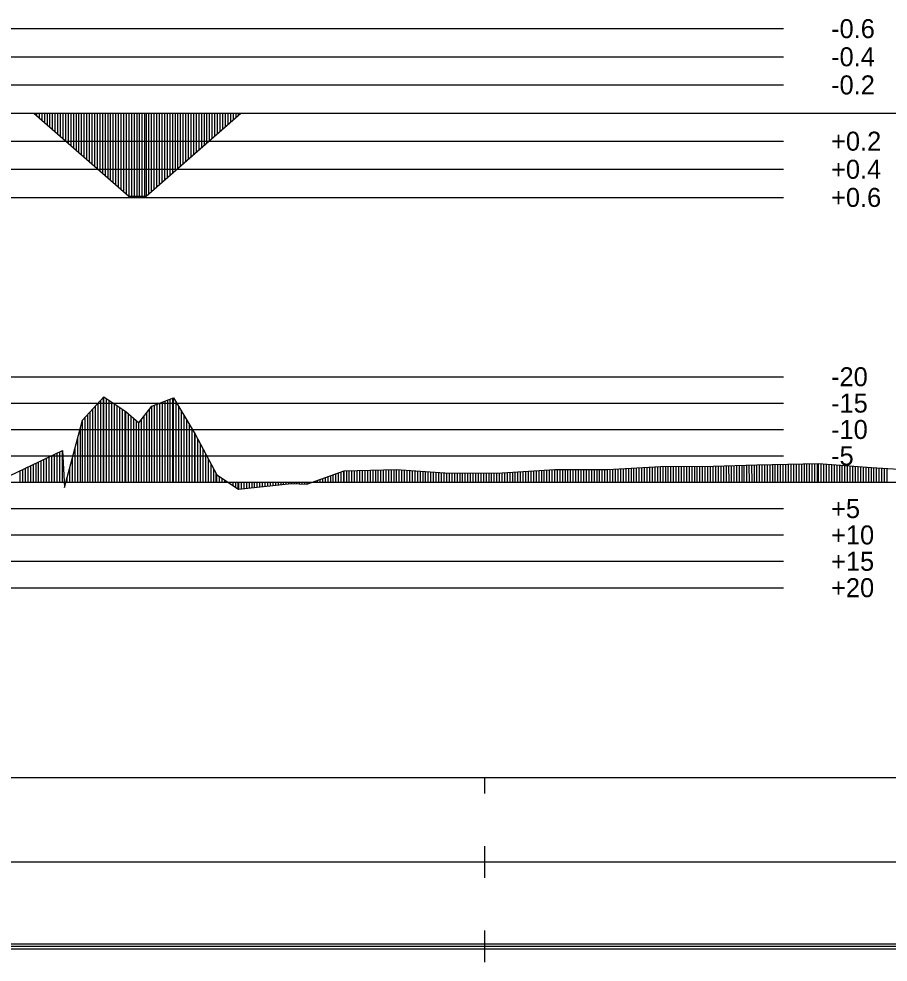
# Model space of a CAD drawing. Extents: x 2 to 10148, y 0 to 380.
# Drawn here: x 6955.5 to 7037.9, y 196.5 to 285.9 of the extents above; entities that cross this region are included whole.
import ezdxf

# ---------------------------------------------------------------- set-up
doc = ezdxf.new("R2010")
doc.units = 0
for name, color, linetype in [('POSUN_CARA', 7, 'Continuous'), ('POSUN_RASTR', 7, 'Continuous'), ('POSUN_TEXT', 7, 'Continuous'), ('RYCHL_RASTR', 7, 'Continuous'), ('ZRYCHL_CARA', 7, 'Continuous'), ('ZRYCHL_RASTR', 7, 'Continuous'), ('ZRYCHL_TEXT', 7, 'Continuous')]:
    doc.layers.add(name, color=color, linetype=linetype)

msp = doc.modelspace()

# ---------------------------------------------------------------- linework, layer by layer
at = {"layer": 'POSUN_CARA'}
for p, q in [((6961.531, 247.869), (6963.574, 250.088)), ((6963.281, 242), (6963.281, 249.769)), ((6963.531, 242), (6963.531, 250.041)), ((6963.574, 250.088), (6965.647, 248.69)), ((6963.574, 242), (6963.574, 250.088)), ((6963.824, 242), (6963.824, 249.919)), ((6964.074, 242), (6964.074, 249.75)), ((6964.324, 242), (6964.324, 249.582)), ((6968.116, 249.212), (6970.181, 249.991)), ((6969.116, 242), (6969.116, 249.59)), ((6969.366, 242), (6969.366, 249.684)), ((6969.616, 242), (6969.616, 249.778)), ((6969.866, 242), (6969.866, 249.873)), ((6970.116, 242), (6970.116, 249.967)), ((6970.181, 249.991), (6972.226, 246.539)), ((6970.181, 242), (6970.181, 249.991)), ((6970.431, 242), (6970.431, 249.569)), ((6962.281, 242), (6962.281, 248.684)), ((6962.531, 242), (6962.531, 248.955)), ((6962.781, 242), (6962.781, 249.226)), ((6963.031, 242), (6963.031, 249.498)), ((6964.574, 242), (6964.574, 249.413)), ((6964.824, 242), (6964.824, 249.245)), ((6965.074, 242), (6965.074, 249.076)), ((6965.324, 242), (6965.324, 248.908)), ((6965.574, 242), (6965.574, 248.739)), ((6965.647, 248.69), (6966.889, 247.64)), ((6965.647, 242), (6965.647, 248.69)), ((6966.889, 247.64), (6968.116, 249.212)), ((6967.889, 242), (6967.889, 248.921)), ((6968.116, 242), (6968.116, 249.212)), ((6968.366, 242), (6968.366, 249.306)), ((6968.616, 242), (6968.616, 249.401)), ((6968.866, 242), (6968.866, 249.495)), ((6970.681, 242), (6970.681, 249.148)), ((6970.931, 242), (6970.931, 248.726)), ((6959.84, 241.499), (6961.531, 247.869)), ((6961.531, 242), (6961.531, 247.869)), ((6961.781, 242), (6961.781, 248.141)), ((6962.031, 242), (6962.031, 248.412)), ((6965.897, 242), (6965.897, 248.479)), ((6966.147, 242), (6966.147, 248.267)), ((6966.397, 242), (6966.397, 248.056)), ((6966.647, 242), (6966.647, 247.844)), ((6967.139, 242), (6967.139, 247.96)), ((6967.389, 242), (6967.389, 248.28)), ((6967.639, 242), (6967.639, 248.601)), ((6971.181, 242), (6971.181, 248.304)), ((6971.431, 242), (6971.431, 247.882)), ((6961.34, 242), (6961.34, 247.15)), ((6966.889, 242), (6966.889, 247.64)), ((6971.681, 242), (6971.681, 247.46)), ((6971.931, 242), (6971.931, 247.038)), ((6961.09, 242), (6961.09, 246.208)), ((6972.181, 242), (6972.181, 246.616)), ((6972.226, 246.539), (6974.28, 242.685)), ((6972.226, 242), (6972.226, 246.539)), ((6972.476, 242), (6972.476, 246.07)), ((6960.84, 242), (6960.84, 245.266)), ((6972.726, 242), (6972.726, 245.601)), ((6972.976, 242), (6972.976, 245.132)), ((6954.634, 242.619), (6959.643, 245.02)), ((6957.884, 242), (6957.884, 244.176)), ((6958.134, 242), (6958.134, 244.296)), ((6958.384, 242), (6958.384, 244.416)), ((6958.634, 242), (6958.634, 244.536)), ((6958.884, 242), (6958.884, 244.656)), ((6959.134, 242), (6959.134, 244.776)), ((6959.384, 242), (6959.384, 244.895)), ((6959.634, 242), (6959.634, 245.015)), ((6959.643, 245.02), (6959.84, 241.499)), ((6959.643, 242), (6959.643, 245.02)), ((6960.59, 242), (6960.59, 244.325)), ((6973.226, 242), (6973.226, 244.663)), ((6973.476, 242), (6973.476, 244.193)), ((6956.134, 242), (6956.134, 243.338)), ((6956.384, 242), (6956.384, 243.457)), ((6956.634, 242), (6956.634, 243.577)), ((6956.884, 242), (6956.884, 243.697)), ((6957.134, 242), (6957.134, 243.817)), ((6957.384, 242), (6957.384, 243.937)), ((6957.634, 242), (6957.634, 244.057)), ((6960.34, 242), (6960.34, 243.383)), ((6973.726, 242), (6973.726, 243.724)), ((6973.976, 242), (6973.976, 243.255)), ((7011.318, 243.218), (7016.321, 243.491)), ((7011.818, 242), (7011.818, 243.246)), ((7012.068, 242), (7012.068, 243.259)), ((7012.318, 242), (7012.318, 243.273)), ((7012.568, 242), (7012.568, 243.287)), ((7012.818, 242), (7012.818, 243.3)), ((7013.068, 242), (7013.068, 243.314)), ((7013.318, 242), (7013.318, 243.327)), ((7013.568, 242), (7013.568, 243.341)), ((7013.818, 242), (7013.818, 243.355)), ((7014.068, 242), (7014.068, 243.368)), ((7014.318, 242), (7014.318, 243.382)), ((7014.568, 242), (7014.568, 243.396)), ((7014.818, 242), (7014.818, 243.409)), ((7015.068, 242), (7015.068, 243.423)), ((7015.318, 242), (7015.318, 243.437)), ((7015.568, 242), (7015.568, 243.45)), ((7015.818, 242), (7015.818, 243.464)), ((7016.068, 242), (7016.068, 243.478)), ((7016.318, 242), (7016.318, 243.491)), ((7016.321, 243.491), (7021.324, 243.509)), ((7016.321, 242), (7016.321, 243.491)), ((7016.571, 242), (7016.571, 243.492)), ((7016.821, 242), (7016.821, 243.493)), ((7017.071, 242), (7017.071, 243.494)), ((7017.321, 242), (7017.321, 243.495)), ((7017.571, 242), (7017.571, 243.496)), ((7017.821, 242), (7017.821, 243.496)), ((7018.071, 242), (7018.071, 243.497)), ((7018.321, 242), (7018.321, 243.498)), ((7018.571, 242), (7018.571, 243.499)), ((7018.821, 242), (7018.821, 243.5)), ((7019.071, 242), (7019.071, 243.501)), ((7019.321, 242), (7019.321, 243.502)), ((7019.571, 242), (7019.571, 243.503)), ((7019.821, 242), (7019.821, 243.503)), ((7020.071, 242), (7020.071, 243.504)), ((7020.321, 242), (7020.321, 243.505)), ((7020.571, 242), (7020.571, 243.506)), ((7020.821, 242), (7020.821, 243.507)), ((7021.071, 242), (7021.071, 243.508)), ((7021.321, 242), (7021.321, 243.509)), ((7021.324, 243.509), (7025.465, 243.641)), ((7021.324, 242), (7021.324, 243.509)), ((7021.574, 242), (7021.574, 243.517)), ((7021.824, 242), (7021.824, 243.525)), ((7022.074, 242), (7022.072, 243.533)), ((7022.324, 242), (7022.323, 243.541)), ((7022.574, 242), (7022.571, 243.549)), ((7022.824, 242), (7022.823, 243.557)), ((7023.074, 242), (7023.075, 243.565)), ((7023.324, 242), (7023.323, 243.573)), ((7023.574, 242), (7023.576, 243.581)), ((7023.824, 242), (7023.824, 243.589)), ((7024.074, 242), (7024.074, 243.597)), ((7024.273, 242), (7024.271, 243.603)), ((7024.504, 242), (7024.5, 243.61)), ((7024.754, 242), (7024.75, 243.619)), ((7025.004, 242), (7025.003, 243.627)), ((7025.254, 242), (7025.254, 243.635)), ((7025.465, 243.641), (7031.316, 243.765)), ((7025.465, 242), (7025.465, 243.641)), ((7025.715, 242), (7025.715, 243.647)), ((7025.965, 242), (7025.965, 243.652)), ((7026.215, 242), (7026.215, 243.657)), ((7026.465, 242), (7026.465, 243.663)), ((7026.715, 242), (7026.715, 243.668)), ((7026.965, 242), (7026.965, 243.673)), ((7027.215, 242), (7027.215, 243.678)), ((7027.465, 242), (7027.465, 243.684)), ((7027.715, 242), (7027.715, 243.689)), ((7027.965, 242), (7027.965, 243.694)), ((7028.215, 242), (7028.215, 243.7)), ((7028.465, 242), (7028.465, 243.705)), ((7028.715, 242), (7028.715, 243.71)), ((7028.965, 242), (7028.965, 243.715)), ((7029.215, 242), (7029.215, 243.721)), ((7029.465, 242), (7029.465, 243.726)), ((7029.715, 242), (7029.715, 243.731)), ((7029.965, 242), (7029.965, 243.737)), ((7030.215, 242), (7030.215, 243.742)), ((7030.465, 242), (7030.465, 243.747)), ((7030.715, 242), (7030.715, 243.752)), ((7030.965, 242), (7030.965, 243.758)), ((7031.215, 242), (7031.215, 243.763)), ((7031.316, 243.765), (7036.316, 243.397)), ((7031.316, 242), (7031.316, 243.765)), ((7031.566, 242), (7031.566, 243.747)), ((7031.816, 242), (7031.816, 243.728)), ((7032.066, 242), (7032.066, 243.71)), ((7032.316, 242), (7032.316, 243.691)), ((7032.566, 242), (7032.566, 243.673)), ((7032.816, 242), (7032.816, 243.655)), ((7033.066, 242), (7033.066, 243.636)), ((7033.316, 242), (7033.316, 243.618)), ((7033.566, 242), (7033.566, 243.599)), ((7033.816, 242), (7033.816, 243.581)), ((7034.066, 242), (7034.066, 243.563)), ((7034.316, 242), (7034.316, 243.544)), ((7034.566, 242), (7034.566, 243.526)), ((7034.816, 242), (7034.816, 243.507)), ((7035.066, 242), (7035.066, 243.489)), ((7035.316, 242), (7035.316, 243.47)), ((7035.566, 242), (7035.566, 243.452)), ((7035.816, 242), (7035.816, 243.434)), ((7036.066, 242), (7036.066, 243.415)), ((7036.316, 243.397), (7041.311, 243.109)), ((7036.316, 242), (7036.316, 243.397)), ((7036.566, 242), (7036.566, 243.382)), ((7036.816, 242), (7036.816, 243.368)), ((7037.066, 242), (7037.066, 243.354)), ((7037.316, 242), (7037.316, 243.339)), ((7037.566, 242), (7037.566, 243.325)), ((7037.816, 242), (7037.816, 243.31)), ((6955.634, 242), (6955.634, 243.098)), ((6955.884, 242), (6955.884, 243.218)), ((6960.09, 242), (6960.09, 242.441)), ((6974.226, 242), (6974.226, 242.786)), ((6974.28, 242), (6974.28, 242.685)), ((6974.28, 242.685), (6976.328, 241.344)), ((6974.53, 242), (6974.53, 242.52)), ((6974.78, 242), (6974.78, 242.358)), ((6982.815, 241.819), (6986.332, 243.09)), ((6984.315, 242), (6984.315, 242.361)), ((6984.565, 242), (6984.565, 242.452)), ((6984.815, 242), (6984.815, 242.542)), ((6985.065, 242), (6985.065, 242.632)), ((6985.315, 242), (6985.315, 242.722)), ((6985.565, 242), (6985.565, 242.813)), ((6985.815, 242), (6985.815, 242.903)), ((6986.065, 242), (6986.065, 242.993)), ((6986.315, 242), (6986.315, 243.084)), ((6986.332, 243.09), (6991.319, 243.202)), ((6986.332, 242), (6986.332, 243.09)), ((6986.582, 242), (6986.582, 243.095)), ((6986.832, 242), (6986.832, 243.101)), ((6987.082, 242), (6987.082, 243.107)), ((6987.332, 242), (6987.332, 243.112)), ((6987.582, 242), (6987.582, 243.118)), ((6987.832, 242), (6987.832, 243.124)), ((6988.082, 242), (6988.082, 243.129)), ((6988.332, 242), (6988.332, 243.135)), ((6988.582, 242), (6988.582, 243.141)), ((6988.832, 242), (6988.832, 243.146)), ((6989.082, 242), (6989.082, 243.152)), ((6989.332, 242), (6989.332, 243.158)), ((6989.582, 242), (6989.582, 243.163)), ((6989.832, 242), (6989.832, 243.169)), ((6990.082, 242), (6990.082, 243.174)), ((6990.332, 242), (6990.332, 243.18)), ((6990.582, 242), (6990.582, 243.186)), ((6990.832, 242), (6990.832, 243.191)), ((6991.082, 242), (6991.082, 243.197)), ((6991.319, 243.202), (6996.326, 242.851)), ((6991.319, 242), (6991.319, 243.202)), ((6991.569, 242), (6991.569, 243.185)), ((6991.819, 242), (6991.819, 243.167)), ((6992.069, 242), (6992.069, 243.15)), ((6992.319, 242), (6992.319, 243.132)), ((6992.569, 242), (6992.569, 243.115)), ((6992.819, 242), (6992.819, 243.097)), ((6993.069, 242), (6993.069, 243.08)), ((6993.319, 242), (6993.319, 243.062)), ((6993.569, 242), (6993.569, 243.045)), ((6993.819, 242), (6993.819, 243.027)), ((6994.069, 242), (6994.069, 243.009)), ((6994.319, 242), (6994.319, 242.992)), ((6994.569, 242), (6994.569, 242.974)), ((6994.819, 242), (6994.819, 242.957)), ((6995.069, 242), (6995.069, 242.939)), ((6995.319, 242), (6995.319, 242.922)), ((6995.569, 242), (6995.569, 242.904)), ((6995.819, 242), (6995.819, 242.887)), ((6996.069, 242), (6996.069, 242.869)), ((6996.319, 242), (6996.319, 242.852)), ((6996.326, 242.851), (7001.318, 242.879)), ((6996.326, 242), (6996.326, 242.851)), ((6996.576, 242), (6996.576, 242.853)), ((6996.826, 242), (6996.826, 242.854)), ((6997.076, 242), (6997.076, 242.855)), ((6997.326, 242), (6997.326, 242.857)), ((6997.576, 242), (6997.576, 242.858)), ((6997.826, 242), (6997.826, 242.86)), ((6998.076, 242), (6998.076, 242.861)), ((6998.326, 242), (6998.326, 242.862)), ((6998.576, 242), (6998.576, 242.864)), ((6998.826, 242), (6998.826, 242.865)), ((6999.076, 242), (6999.076, 242.867)), ((6999.326, 242), (6999.326, 242.868)), ((6999.576, 242), (6999.576, 242.87)), ((6999.826, 242), (6999.826, 242.871)), ((7000.076, 242), (7000.076, 242.872)), ((7000.326, 242), (7000.326, 242.874)), ((7000.576, 242), (7000.576, 242.875)), ((7000.826, 242), (7000.826, 242.877)), ((7001.076, 242), (7001.076, 242.878)), ((7001.318, 242.879), (7006.312, 243.204)), ((7001.318, 242), (7001.318, 242.879)), ((7001.568, 242), (7001.568, 242.896)), ((7001.818, 242), (7001.818, 242.912)), ((7002.068, 242), (7002.068, 242.928)), ((7002.318, 242), (7002.318, 242.944)), ((7002.568, 242), (7002.568, 242.961)), ((7002.818, 242), (7002.818, 242.977)), ((7003.068, 242), (7003.068, 242.993)), ((7003.318, 242), (7003.318, 243.009)), ((7003.568, 242), (7003.568, 243.026)), ((7003.818, 242), (7003.818, 243.042)), ((7004.068, 242), (7004.068, 243.058)), ((7004.318, 242), (7004.318, 243.074)), ((7004.568, 242), (7004.568, 243.091)), ((7004.818, 242), (7004.818, 243.107)), ((7005.068, 242), (7005.068, 243.123)), ((7005.318, 242), (7005.318, 243.139)), ((7005.568, 242), (7005.568, 243.156)), ((7005.818, 242), (7005.818, 243.172)), ((7006.068, 242), (7006.068, 243.188)), ((7006.312, 243.204), (7011.318, 243.218)), ((7006.312, 242), (7006.312, 243.204)), ((7006.562, 242), (7006.562, 243.205)), ((7006.812, 242), (7006.812, 243.205)), ((7007.062, 242), (7007.062, 243.206)), ((7007.312, 242), (7007.312, 243.207)), ((7007.562, 242), (7007.562, 243.208)), ((7007.812, 242), (7007.812, 243.208)), ((7008.062, 242), (7008.062, 243.209)), ((7008.312, 242), (7008.312, 243.21)), ((7008.562, 242), (7008.562, 243.21)), ((7008.812, 242), (7008.812, 243.211)), ((7009.062, 242), (7009.062, 243.212)), ((7009.312, 242), (7009.312, 243.213)), ((7009.562, 242), (7009.562, 243.213)), ((7009.812, 242), (7009.812, 243.214)), ((7010.062, 242), (7010.062, 243.215)), ((7010.312, 242), (7010.312, 243.215)), ((7010.562, 242), (7010.562, 243.216)), ((7010.812, 242), (7010.812, 243.217)), ((7011.062, 242), (7011.062, 243.218)), ((7011.312, 242), (7011.312, 243.218)), ((7011.318, 242), (7011.318, 243.218)), ((7011.568, 242), (7011.568, 243.232)), ((6959.84, 242), (6959.84, 241.499)), ((6975.03, 242), (6975.03, 242.194)), ((6975.28, 242), (6975.28, 242.03)), ((6975.779, 242), (6975.779, 241.704)), ((6976.029, 242), (6976.029, 241.54)), ((6976.279, 242), (6976.279, 241.376)), ((6976.328, 242), (6976.328, 241.344)), ((6976.328, 241.344), (6981.341, 241.876)), ((6976.578, 242), (6976.578, 241.371)), ((6976.828, 242), (6976.828, 241.397)), ((6977.078, 242), (6977.078, 241.424)), ((6977.328, 242), (6977.328, 241.45)), ((6977.578, 242), (6977.578, 241.477)), ((6977.828, 242), (6977.828, 241.503)), ((6978.078, 242), (6978.078, 241.53)), ((6978.328, 242), (6978.328, 241.556)), ((6978.578, 242), (6978.578, 241.583)), ((6978.828, 242), (6978.828, 241.609)), ((6979.078, 242), (6979.078, 241.636)), ((6979.328, 242), (6979.328, 241.662)), ((6979.578, 242), (6979.578, 241.689)), ((6979.828, 242), (6979.828, 241.715)), ((6980.078, 242), (6980.078, 241.742)), ((6980.328, 242), (6980.328, 241.768)), ((6980.578, 242), (6980.578, 241.795)), ((6980.828, 242), (6980.828, 241.821)), ((6981.078, 242), (6981.078, 241.848)), ((6981.328, 242), (6981.328, 241.875)), ((6981.341, 242), (6981.341, 241.876)), ((6981.341, 241.876), (6982.815, 241.819)), ((6981.591, 242), (6981.591, 241.866)), ((6981.841, 242), (6981.841, 241.857)), ((6982.091, 242), (6982.091, 241.847)), ((6982.341, 242), (6982.341, 241.838)), ((6982.591, 242), (6982.591, 241.828)), ((6982.815, 242), (6982.815, 241.819)), ((6983.065, 242), (6983.065, 241.91)), ((6983.315, 242), (6983.315, 242)), ((6983.565, 242), (6983.565, 242.09)), ((6983.815, 242), (6983.815, 242.181)), ((6984.065, 242), (6984.065, 242.271))]:
    msp.add_line(p, q, dxfattribs=at)
at = {"layer": 'POSUN_RASTR'}
for p, q in [((6832, 252), (7028, 252)), ((6832, 249.5), (7028, 249.5)), ((6832, 247), (7028, 247)), ((6832, 244.5), (7028, 244.5)), ((6872.96, 242), (8072.176, 242)), ((6832, 239.5), (7028, 239.5)), ((6832, 237), (7028, 237)), ((6832, 234.5), (7028, 234.5)), ((6832, 232), (7028, 232))]:
    msp.add_line(p, q, dxfattribs=at)
at = {"layer": 'RYCHL_RASTR'}
for p, q in [((6869.051, 214), (8074.39, 214)), ((6999.683, 212.5), (6999.683, 214)), ((6999.683, 204.5), (6999.683, 207.5)), ((6869.051, 206), (8074.39, 206)), ((6999.683, 196.5), (6999.683, 199.5)), ((6869.051, 198.25), (8074.39, 198.25)), ((6869.051, 198), (8074.39, 198)), ((6869.051, 197.75), (8074.39, 197.75))]:
    msp.add_line(p, q, dxfattribs=at)
at = {"layer": 'ZRYCHL_CARA'}
for p, q in [((6872.96, 277), (8072.176, 277)), ((6956.927, 277), (6965.927, 269.118)), ((6957.177, 277), (6957.177, 276.781)), ((6957.427, 277), (6957.427, 276.562)), ((6957.677, 277), (6957.677, 276.343)), ((6957.927, 277), (6957.927, 276.124)), ((6958.177, 277), (6958.177, 275.905)), ((6958.427, 277), (6958.427, 275.686)), ((6958.677, 277), (6958.677, 275.467)), ((6958.927, 277), (6958.927, 275.248)), ((6959.177, 277), (6959.177, 275.03)), ((6959.427, 277), (6959.427, 274.811)), ((6959.677, 277), (6959.677, 274.592)), ((6959.927, 277), (6959.927, 274.373)), ((6960.177, 277), (6960.177, 274.154)), ((6960.427, 277), (6960.427, 273.935)), ((6960.677, 277), (6960.677, 273.716)), ((6960.927, 277), (6960.927, 273.497)), ((6961.177, 277), (6961.177, 273.278)), ((6961.427, 277), (6961.427, 273.059)), ((6961.677, 277), (6961.677, 272.84)), ((6961.927, 277), (6961.927, 272.621)), ((6962.177, 277), (6962.177, 272.402)), ((6962.427, 277), (6962.427, 272.183)), ((6962.677, 277), (6962.677, 271.964)), ((6962.927, 277), (6962.927, 271.745)), ((6963.177, 277), (6963.177, 271.526)), ((6963.427, 277), (6963.427, 271.307)), ((6963.677, 277), (6963.677, 271.089)), ((6963.927, 277), (6963.927, 270.87)), ((6964.177, 277), (6964.177, 270.651)), ((6964.427, 277), (6964.427, 270.432)), ((6964.677, 277), (6964.677, 270.213)), ((6964.927, 277), (6964.927, 269.994)), ((6965.177, 277), (6965.177, 269.775)), ((6965.427, 277), (6965.427, 269.556)), ((6965.677, 277), (6965.677, 269.337)), ((6965.927, 277), (6965.927, 269.118)), ((6966.177, 277), (6966.177, 269.118)), ((6966.427, 277), (6966.427, 269.118)), ((6966.677, 277), (6966.677, 269.118)), ((6966.927, 277), (6966.927, 269.118)), ((6967.177, 277), (6967.177, 269.118)), ((6967.427, 277), (6967.427, 269.118)), ((6967.56, 277), (6967.56, 269.118)), ((6967.56, 269.118), (6976.56, 277)), ((6967.81, 277), (6967.81, 269.337)), ((6968.06, 277), (6968.06, 269.556)), ((6968.31, 277), (6968.31, 269.775)), ((6968.56, 277), (6968.56, 269.994)), ((6968.81, 277), (6968.81, 270.213)), ((6969.06, 277), (6969.06, 270.432)), ((6969.31, 277), (6969.31, 270.651)), ((6969.56, 277), (6969.56, 270.87)), ((6969.81, 277), (6969.81, 271.089)), ((6970.06, 277), (6970.06, 271.307)), ((6970.31, 277), (6970.31, 271.526)), ((6970.56, 277), (6970.56, 271.745)), ((6970.81, 277), (6970.81, 271.964)), ((6971.06, 277), (6971.06, 272.183)), ((6971.31, 277), (6971.31, 272.402)), ((6971.56, 277), (6971.56, 272.621)), ((6971.81, 277), (6971.81, 272.84)), ((6972.06, 277), (6972.06, 273.059)), ((6972.31, 277), (6972.31, 273.278)), ((6972.56, 277), (6972.56, 273.497)), ((6972.81, 277), (6972.81, 273.716)), ((6973.06, 277), (6973.06, 273.935)), ((6973.31, 277), (6973.31, 274.154)), ((6973.56, 277), (6973.56, 274.373)), ((6973.81, 277), (6973.81, 274.592)), ((6974.06, 277), (6974.06, 274.811)), ((6974.31, 277), (6974.31, 275.03)), ((6974.56, 277), (6974.56, 275.248)), ((6974.81, 277), (6974.81, 275.467)), ((6975.06, 277), (6975.06, 275.686)), ((6975.31, 277), (6975.31, 275.905)), ((6975.56, 277), (6975.56, 276.124)), ((6975.81, 277), (6975.81, 276.343)), ((6976.06, 277), (6976.06, 276.562)), ((6976.31, 277), (6976.31, 276.781)), ((6965.927, 269.118), (6967.56, 269.118))]:
    msp.add_line(p, q, dxfattribs=at)
at = {"layer": 'ZRYCHL_RASTR'}
for p, q in [((6832.368, 285), (7028, 285)), ((6832.522, 282.333), (7028, 282.333)), ((6832.599, 279.667), (7028, 279.667)), ((6832.906, 274.333), (7028, 274.333)), ((6832.883, 271.667), (7028, 271.667)), ((6832.935, 269), (7028, 269))]:
    msp.add_line(p, q, dxfattribs=at)

# ---------------------------------------------------------------- texts
at = {"layer": 'POSUN_TEXT'}
for s, p in [('-20', (7032.5, 251.1)), ('-15', (7032.5, 248.6)), ('-10', (7032.5, 246.1)), ('-5', (7032.5, 243.6)), ('+5', (7032.5, 238.6)), ('+10', (7032.5, 236.1)), ('+15', (7032.5, 233.6)), ('+20', (7032.5, 231.1))]:
    msp.add_text(s, height=1.8, dxfattribs=at).set_placement(p)
at = {"layer": 'ZRYCHL_TEXT'}
for s, p in [('-0.6', (7032.5, 284.1)), ('-0.4', (7032.5, 281.433)), ('-0.2', (7032.5, 278.767)), ('+0.2', (7032.5, 273.433)), ('+0.4', (7032.5, 270.767)), ('+0.6', (7032.5, 268.1))]:
    msp.add_text(s, height=1.8, dxfattribs=at).set_placement(p)

doc.saveas('drawing.dxf')
